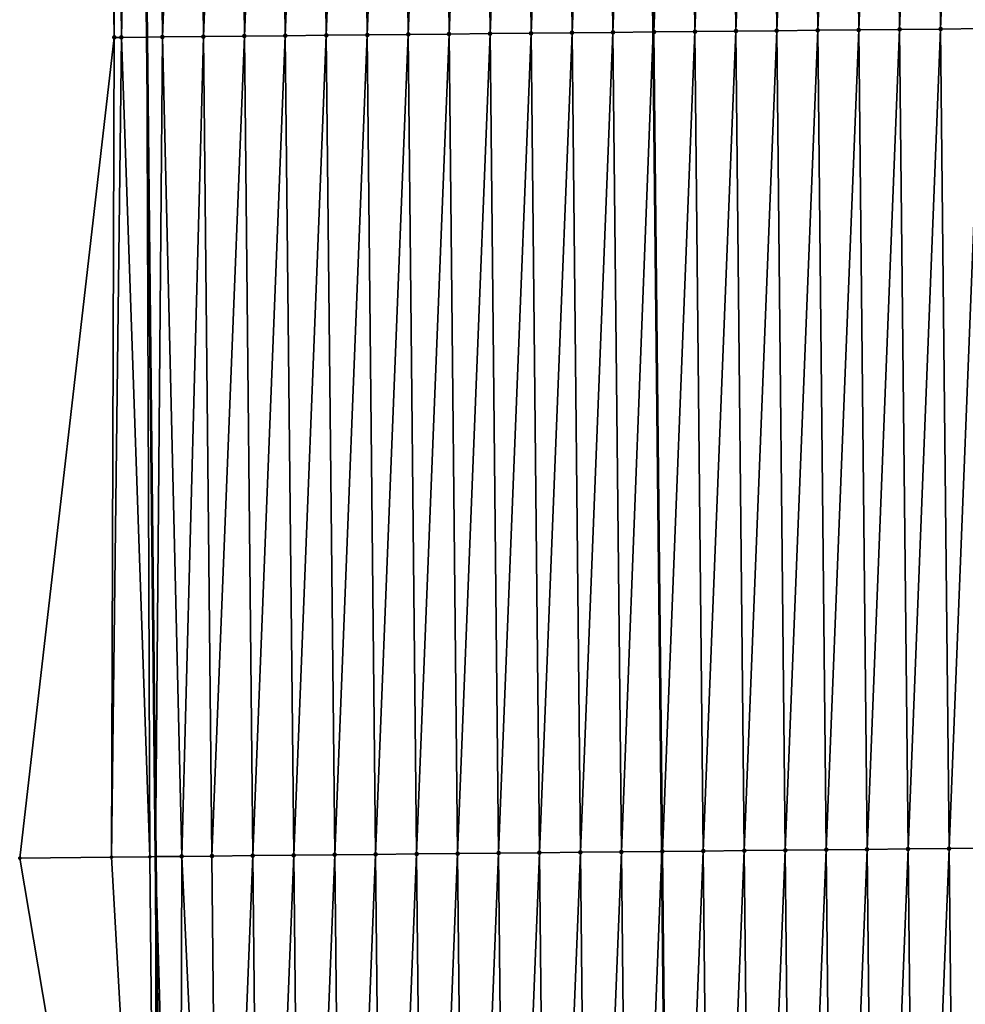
# Model space of a CAD drawing. Header units: feet. Extents: x 2007189 to 2022806, y 818621 to 837694.
# Tile 456 of 656: x 2011339 to 2011362, y 830203 to 830227. Entities that reach past the tile are written whole.
import ezdxf

# ---------------------------------------------------------------- set-up
doc = ezdxf.new("R2010")
doc.units = ezdxf.units.FT
doc.header["$MEASUREMENT"] = 0
for name, color, linetype, lineweight in [('EP_Travel Lane', 172, 'Continuous', 53), ('Road Shots', 141, 'Continuous', 100), ('Road X-Section', 40, 'Continuous', 13), ('STRIPING', 60, 'Continuous', 53)]:
    doc.layers.add(name, color=color, linetype=linetype, lineweight=lineweight)
doc.layers.add('I-77-MM17-21_SB-Surface-Border', color=7, linetype='Continuous')
doc.layers.add('I-77-MM17-21_SB-Surface-TIN', color=7, linetype='Continuous')

msp = doc.modelspace()

# ---------------------------------------------------------------- linework, layer by layer
at = {"layer": 'EP_Travel Lane'}
msp.add_polyline3d([(2011340.227529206, 830406.8676000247, 325.2224707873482), (2011340.450823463, 830386.8691513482, 325.1114303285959), (2011340.674118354, 830366.8706457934, 325.0096742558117), (2011340.897411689, 830346.8722796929, 324.8851127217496), (2011341.120705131, 830326.8739039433, 324.7621290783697), (2011341.343999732, 830306.8754244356, 324.6561135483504), (2011341.567292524, 830286.8771069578, 324.5236002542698), (2011341.78902389, 830266.8934362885, 324.3951803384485), (2011342.004806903, 830246.8950645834, 324.256901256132), (2011342.22059066, 830226.8966239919, 324.1304092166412), (2011342.436376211, 830206.8980170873, 324.0323746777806), (2011342.652159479, 830186.8996218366, 323.8981422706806), (2011342.867944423, 830166.9010711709, 323.7904847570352), (2011343.083727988, 830146.9026483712, 323.6609483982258), (2011343.299511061, 830126.9042711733, 323.5235737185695), (2011343.515294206, 830106.9058872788, 323.3873981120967), (2011343.73107931, 830086.9073217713, 323.2822802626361), (2011343.951006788, 830066.8759499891, 323.1487071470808), (2011344.186968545, 830046.8779336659, 322.9936721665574), (2011344.42293212, 830026.8797631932, 322.8613588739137)], dxfattribs=at)
at = {"layer": 'I-77-MM17-21_SB-Surface-Border', "color": 3, "linetype": 'Continuous', "lineweight": -3}
msp.add_polyline3d([(2011342.745049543, 830026.8602885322, 322.8137895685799), (2011342.829356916, 830046.8621758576, 322.955245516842), (2011341.80289717, 830066.8510461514, 323.0835925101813), (2011340.855866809, 830086.878219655, 323.1954967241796), (2011340.971815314, 830106.8801339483, 323.3121554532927), (2011340.88171645, 830126.8798059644, 323.4493887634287), (2011340.644631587, 830146.8779885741, 323.5825275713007), (2011339.649613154, 830166.8685183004, 323.6895490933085), (2011342.493276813, 830186.8980101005, 323.8939574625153), (2011339.118308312, 830206.8645138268, 323.9183118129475), (2011341.428929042, 830226.8886219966, 324.1046343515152), (2011341.160892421, 830246.8865378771, 324.2288343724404), (2011341.137888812, 830266.8868492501, 324.3749155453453), (2011340.217499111, 830286.8625787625, 324.4804474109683), (2011340.966799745, 830306.8713617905, 324.6445022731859), (2011339.727946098, 830326.858930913, 324.7147221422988), (2011339.344733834, 830346.8555821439, 324.8331276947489), (2011339.338541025, 830366.856292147, 324.9634541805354), (2011340.026566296, 830386.8645802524, 325.0986353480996), (2011340.0108394, 830406.8652652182, 325.215954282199)], dxfattribs=at)
at = {"layer": 'I-77-MM17-21_SB-Surface-TIN', "color": 128, "linetype": 'Continuous', "lineweight": -3}
for points in [[(2011360.602831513, 830227.084046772, 324.4520944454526), (2011361.396831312, 830247.0928177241, 324.5903125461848), (2011360.396883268, 830247.0826236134, 324.5726047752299)], [(2011360.602831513, 830227.084046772, 324.4520944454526), (2011361.602779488, 830227.0942475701, 324.468657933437), (2011361.396831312, 830247.0928177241, 324.5903125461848)], [(2011361.602779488, 830227.0942475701, 324.468657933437), (2011362.39677942, 830247.1030056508, 324.6090784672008), (2011361.396831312, 830247.0928177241, 324.5903125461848)], [(2011361.602779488, 830227.0942475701, 324.468657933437), (2011362.602727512, 830227.1044436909, 324.4860217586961), (2011362.39677942, 830247.1030056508, 324.6090784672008)], [(2011341.428929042, 830226.8886219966, 324.1046343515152), (2011341.397870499, 830246.8889288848, 324.2372908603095), (2011341.160892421, 830246.8865378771, 324.2288343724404)], [(2011341.60381838, 830226.8903874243, 324.1107265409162), (2011342.004806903, 830246.8950645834, 324.256901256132), (2011341.397870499, 830246.8889288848, 324.2372908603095)], [(2011341.60381838, 830226.8903874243, 324.1107265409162), (2011341.397870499, 830246.8889288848, 324.2372908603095), (2011341.428929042, 830226.8886219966, 324.1046343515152)], [(2011341.60381838, 830226.8903874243, 324.1107265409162), (2011342.22059066, 830226.8966239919, 324.1304092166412), (2011342.004806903, 830246.8950645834, 324.256901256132)], [(2011342.397819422, 830246.8990376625, 324.2695996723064), (2011342.004806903, 830246.8950645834, 324.256901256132), (2011342.22059066, 830226.8966239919, 324.1304092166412)], [(2011342.603767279, 830226.9004985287, 324.1426372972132), (2011342.397819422, 830246.8990376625, 324.2695996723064), (2011342.22059066, 830226.8966239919, 324.1304092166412)], [(2011342.603767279, 830226.9004985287, 324.1426372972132), (2011343.39776767, 830246.909211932, 324.2907024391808), (2011342.397819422, 830246.8990376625, 324.2695996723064)], [(2011342.603767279, 830226.9004985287, 324.1426372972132), (2011343.603715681, 830226.9106578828, 324.1662921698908), (2011343.39776767, 830246.909211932, 324.2907024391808)], [(2011343.603715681, 830226.9106578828, 324.1662921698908), (2011344.397715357, 830246.9194407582, 324.3024701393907), (2011343.39776767, 830246.909211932, 324.2907024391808)], [(2011343.603715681, 830226.9106578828, 324.1662921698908), (2011344.603663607, 830226.9208634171, 324.1820452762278), (2011344.397715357, 830246.9194407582, 324.3024701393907)], [(2011344.603663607, 830226.9208634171, 324.1820452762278), (2011345.397663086, 830246.9296654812, 324.3149399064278), (2011344.397715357, 830246.9194407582, 324.3024701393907)], [(2011344.603663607, 830226.9208634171, 324.1820452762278), (2011345.603611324, 830226.9310892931, 324.1943177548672), (2011345.397663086, 830246.9296654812, 324.3149399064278)], [(2011345.603611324, 830226.9310892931, 324.1943177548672), (2011346.397610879, 830246.939883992, 324.3284726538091), (2011345.397663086, 830246.9296654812, 324.3149399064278)], [(2011345.603611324, 830226.9310892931, 324.1943177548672), (2011346.603559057, 830226.9413136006, 324.2068586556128), (2011346.397610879, 830246.939883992, 324.3284726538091)], [(2011346.603559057, 830226.9413136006, 324.2068586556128), (2011347.397558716, 830246.9500981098, 324.342757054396), (2011346.397610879, 830246.939883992, 324.3284726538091)], [(2011346.603559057, 830226.9413136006, 324.2068586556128), (2011347.603506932, 830226.9515241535, 324.2217530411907), (2011347.397558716, 830246.9500981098, 324.342757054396)], [(2011347.603506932, 830226.9515241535, 324.2217530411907), (2011348.397506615, 830246.9603063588, 324.358045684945), (2011347.397558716, 830246.9500981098, 324.342757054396)], [(2011347.603506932, 830226.9515241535, 324.2217530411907), (2011348.603454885, 830226.9617271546, 324.2379396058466), (2011348.397506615, 830246.9603063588, 324.358045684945)], [(2011348.603454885, 830226.9617271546, 324.2379396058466), (2011349.397454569, 830246.9705092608, 324.3742491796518), (2011348.397506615, 830246.9603063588, 324.358045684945)], [(2011348.603454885, 830226.9617271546, 324.2379396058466), (2011349.603402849, 830226.9719290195, 324.2543205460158), (2011349.397454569, 830246.9705092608, 324.3742491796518)], [(2011349.603402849, 830226.9719290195, 324.2543205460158), (2011350.397402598, 830246.9807047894, 324.3917143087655), (2011349.397454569, 830246.9705092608, 324.3742491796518)], [(2011349.603402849, 830226.9719290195, 324.2543205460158), (2011350.60335081, 830226.9821311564, 324.2706549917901), (2011350.397402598, 830246.9807047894, 324.3917143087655)], [(2011350.60335081, 830226.9821311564, 324.2706549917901), (2011351.397350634, 830246.990899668, 324.4092906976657), (2011350.397402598, 830246.9807047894, 324.3917143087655)], [(2011350.60335081, 830226.9821311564, 324.2706549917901), (2011351.603298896, 830226.992321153, 324.2890666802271), (2011351.397350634, 830246.990899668, 324.4092906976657)], [(2011351.603298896, 830226.992321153, 324.2890666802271), (2011352.397298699, 830247.0010917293, 324.4273491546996), (2011351.397350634, 830246.990899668, 324.4092906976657)], [(2011351.603298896, 830226.992321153, 324.2890666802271), (2011352.603247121, 830227.0024976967, 324.3097803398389), (2011352.397298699, 830247.0010917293, 324.4273491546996)], [(2011352.603247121, 830227.0024976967, 324.3097803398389), (2011353.397246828, 830247.0112776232, 324.4464628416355), (2011352.397298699, 830247.0010917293, 324.4273491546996)], [(2011352.603247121, 830227.0024976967, 324.3097803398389), (2011353.60319539, 830227.0126700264, 324.3312149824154), (2011353.397246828, 830247.0112776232, 324.4464628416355)], [(2011353.60319539, 830227.0126700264, 324.3312149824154), (2011354.375497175, 830247.0212360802, 324.4662591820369), (2011353.397246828, 830247.0112776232, 324.4464628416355)], [(2011353.60319539, 830227.0126700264, 324.3312149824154), (2011354.584040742, 830227.0226566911, 324.3507574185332), (2011354.375497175, 830247.0212360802, 324.4662591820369)], [(2011354.397195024, 830247.0214569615, 324.466698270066), (2011354.375497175, 830247.0212360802, 324.4662591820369), (2011354.584040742, 830227.0226566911, 324.3507574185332)], [(2011354.603143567, 830227.0228511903, 324.3511380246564), (2011355.397143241, 830247.0316343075, 324.4872746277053), (2011354.397195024, 830247.0214569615, 324.466698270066)], [(2011354.603143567, 830227.0228511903, 324.3511380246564), (2011354.397195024, 830247.0214569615, 324.466698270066), (2011354.584040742, 830227.0226566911, 324.3507574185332)], [(2011354.603143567, 830227.0228511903, 324.3511380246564), (2011355.603091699, 830227.0330367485, 324.3703091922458), (2011355.397143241, 830247.0316343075, 324.4872746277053)], [(2011355.603091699, 830227.0330367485, 324.3703091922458), (2011356.39709133, 830247.0418240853, 324.5057237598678), (2011355.397143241, 830247.0316343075, 324.4872746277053)], [(2011355.603091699, 830227.0330367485, 324.3703091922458), (2011356.60303967, 830227.0432379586, 324.3868022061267), (2011356.39709133, 830247.0418240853, 324.5057237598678)], [(2011356.60303967, 830227.0432379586, 324.3868022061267), (2011357.397039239, 830247.0520312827, 324.5211923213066), (2011356.39709133, 830247.0418240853, 324.5057237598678)], [(2011356.60303967, 830227.0432379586, 324.3868022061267), (2011357.602987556, 830227.053447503, 324.4018691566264), (2011357.397039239, 830247.0520312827, 324.5211923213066)], [(2011357.602987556, 830227.053447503, 324.4018691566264), (2011358.39698721, 830247.0622325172, 324.5376811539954), (2011357.397039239, 830247.0520312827, 324.5211923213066)], [(2011357.602987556, 830227.053447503, 324.4018691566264), (2011358.602935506, 830227.0636506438, 324.4180318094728), (2011358.39698721, 830247.0622325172, 324.5376811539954)], [(2011358.602935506, 830227.0636506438, 324.4180318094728), (2011359.396935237, 830247.0724282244, 324.5551157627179), (2011358.39698721, 830247.0622325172, 324.5376811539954)], [(2011358.602935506, 830227.0636506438, 324.4180318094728), (2011359.602883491, 830227.0738505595, 324.4347463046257), (2011359.396935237, 830247.0724282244, 324.5551157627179)], [(2011359.602883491, 830227.0738505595, 324.4347463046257), (2011360.396883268, 830247.0826236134, 324.5726047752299), (2011359.396935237, 830247.0724282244, 324.5551157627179)], [(2011359.602883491, 830227.0738505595, 324.4347463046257), (2011360.602831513, 830227.084046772, 324.4520944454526), (2011360.396883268, 830247.0826236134, 324.5726047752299)], [(2011343.075560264, 830206.9045457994, 324.041561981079), (2011343.603715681, 830226.9106578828, 324.1662921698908), (2011342.603767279, 830226.9004985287, 324.1426372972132)], [(2011343.075560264, 830206.9045457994, 324.041561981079), (2011343.809664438, 830206.912031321, 324.054289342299), (2011343.603715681, 830226.9106578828, 324.1662921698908)], [(2011343.809664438, 830206.912031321, 324.054289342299), (2011344.603663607, 830226.9208634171, 324.1820452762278), (2011343.603715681, 830226.9106578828, 324.1662921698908)], [(2011343.809664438, 830206.912031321, 324.054289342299), (2011344.809612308, 830206.9222422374, 324.0691215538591), (2011344.603663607, 830226.9208634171, 324.1820452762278)], [(2011344.809612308, 830206.9222422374, 324.0691215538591), (2011345.603611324, 830226.9310892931, 324.1943177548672), (2011344.603663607, 830226.9208634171, 324.1820452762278)], [(2011344.809612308, 830206.9222422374, 324.0691215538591), (2011345.809560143, 830206.9324566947, 324.0833478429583), (2011345.603611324, 830226.9310892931, 324.1943177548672)], [(2011345.809560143, 830206.9324566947, 324.0833478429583), (2011346.603559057, 830226.9413136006, 324.2068586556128), (2011345.603611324, 830226.9310892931, 324.1943177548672)], [(2011345.809560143, 830206.9324566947, 324.0833478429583), (2011346.809507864, 830206.9426822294, 324.0956787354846), (2011346.603559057, 830226.9413136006, 324.2068586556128)], [(2011346.809507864, 830206.9426822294, 324.0956787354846), (2011347.603506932, 830226.9515241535, 324.2217530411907), (2011346.603559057, 830226.9413136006, 324.2068586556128)], [(2011346.809507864, 830206.9426822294, 324.0956787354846), (2011347.809455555, 830206.9529105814, 324.1075275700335), (2011347.603506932, 830226.9515241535, 324.2217530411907)], [(2011347.809455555, 830206.9529105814, 324.1075275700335), (2011348.603454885, 830226.9617271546, 324.2379396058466), (2011347.603506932, 830226.9515241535, 324.2217530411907)], [(2011347.809455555, 830206.9529105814, 324.1075275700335), (2011348.80940348, 830206.9631162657, 324.1232550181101), (2011348.603454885, 830226.9617271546, 324.2379396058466)], [(2011348.80940348, 830206.9631162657, 324.1232550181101), (2011349.603402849, 830226.9719290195, 324.2543205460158), (2011348.603454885, 830226.9617271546, 324.2379396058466)], [(2011348.80940348, 830206.9631162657, 324.1232550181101), (2011349.809351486, 830206.9733141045, 324.1403248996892), (2011349.603402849, 830226.9719290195, 324.2543205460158)], [(2011349.809351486, 830206.9733141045, 324.1403248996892), (2011350.60335081, 830226.9821311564, 324.2706549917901), (2011349.603402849, 830226.9719290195, 324.2543205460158)], [(2011349.809351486, 830206.9733141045, 324.1403248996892), (2011350.809299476, 830206.9835133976, 324.1571459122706), (2011350.60335081, 830226.9821311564, 324.2706549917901)], [(2011350.809299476, 830206.9835133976, 324.1571459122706), (2011351.603298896, 830226.992321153, 324.2890666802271), (2011350.60335081, 830226.9821311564, 324.2706549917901)], [(2011350.809299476, 830206.9835133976, 324.1571459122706), (2011351.8092475, 830206.9937095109, 324.1745110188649), (2011351.603298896, 830226.992321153, 324.2890666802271)], [(2011351.8092475, 830206.9937095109, 324.1745110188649), (2011352.603247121, 830227.0024976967, 324.3097803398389), (2011351.603298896, 830226.992321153, 324.2890666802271)], [(2011351.8092475, 830206.9937095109, 324.1745110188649), (2011352.80919557, 830207.0039010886, 324.1926521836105), (2011352.603247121, 830227.0024976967, 324.3097803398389)], [(2011352.80919557, 830207.0039010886, 324.1926521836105), (2011353.60319539, 830227.0126700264, 324.3312149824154), (2011352.603247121, 830227.0024976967, 324.3097803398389)], [(2011352.80919557, 830207.0039010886, 324.1926521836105), (2011353.809143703, 830207.0140865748, 324.2118356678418), (2011353.60319539, 830227.0126700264, 324.3312149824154)], [(2011353.809143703, 830207.0140865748, 324.2118356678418), (2011354.584040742, 830227.0226566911, 324.3507574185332), (2011353.60319539, 830227.0126700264, 324.3312149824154)], [(2011353.809143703, 830207.0140865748, 324.2118356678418), (2011354.792584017, 830207.0241052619, 324.2304715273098), (2011354.584040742, 830227.0226566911, 324.3507574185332)], [(2011354.603143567, 830227.0228511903, 324.3511380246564), (2011354.584040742, 830227.0226566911, 324.3507574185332), (2011354.792584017, 830207.0241052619, 324.2304715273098)], [(2011354.809091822, 830207.0242734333, 324.2307843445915), (2011355.603091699, 830227.0330367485, 324.3703091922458), (2011354.603143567, 830227.0228511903, 324.3511380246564)], [(2011354.809091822, 830207.0242734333, 324.2307843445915), (2011354.603143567, 830227.0228511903, 324.3511380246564), (2011354.792584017, 830207.0241052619, 324.2304715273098)], [(2011354.809091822, 830207.0242734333, 324.2307843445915), (2011355.809039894, 830207.0344647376, 324.2489722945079), (2011355.603091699, 830227.0330367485, 324.3703091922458)], [(2011355.809039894, 830207.0344647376, 324.2489722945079), (2011356.60303967, 830227.0432379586, 324.3868022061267), (2011355.603091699, 830227.0330367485, 324.3703091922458)], [(2011355.809039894, 830207.0344647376, 324.2489722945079), (2011356.808987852, 830207.0446672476, 324.2652429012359), (2011356.60303967, 830227.0432379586, 324.3868022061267)], [(2011356.808987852, 830207.0446672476, 324.2652429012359), (2011357.602987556, 830227.053447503, 324.4018691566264), (2011356.60303967, 830227.0432379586, 324.3868022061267)], [(2011356.808987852, 830207.0446672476, 324.2652429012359), (2011357.808935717, 830207.0548787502, 324.2799747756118), (2011357.602987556, 830227.053447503, 324.4018691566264)], [(2011357.808935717, 830207.0548787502, 324.2799747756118), (2011358.602935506, 830227.0636506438, 324.4180318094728), (2011357.602987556, 830227.053447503, 324.4018691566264)], [(2011357.808935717, 830207.0548787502, 324.2799747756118), (2011358.808883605, 830207.0650880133, 324.2950898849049), (2011358.602935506, 830227.0636506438, 324.4180318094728)], [(2011358.808883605, 830207.0650880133, 324.2950898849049), (2011359.602883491, 830227.0738505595, 324.4347463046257), (2011358.602935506, 830227.0636506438, 324.4180318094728)], [(2011358.808883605, 830207.0650880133, 324.2950898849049), (2011359.808831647, 830207.0752823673, 324.312755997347), (2011359.602883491, 830227.0738505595, 324.4347463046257)], [(2011359.808831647, 830207.0752823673, 324.312755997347), (2011360.602831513, 830227.084046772, 324.4520944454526), (2011359.602883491, 830227.0738505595, 324.4347463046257)], [(2011359.808831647, 830207.0752823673, 324.312755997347), (2011360.808779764, 830207.0854693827, 324.3316778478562), (2011360.602831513, 830227.084046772, 324.4520944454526)], [(2011360.808779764, 830207.0854693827, 324.3316778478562), (2011361.602779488, 830227.0942475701, 324.468657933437), (2011360.602831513, 830227.084046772, 324.4520944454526)], [(2011360.808779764, 830207.0854693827, 324.3316778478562), (2011361.808727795, 830207.0956646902, 324.3491808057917), (2011361.602779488, 830227.0942475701, 324.468657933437)], [(2011361.808727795, 830207.0956646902, 324.3491808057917), (2011362.602727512, 830227.1044436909, 324.4860217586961), (2011361.602779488, 830227.0942475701, 324.468657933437)], [(2011361.808727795, 830207.0956646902, 324.3491808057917), (2011362.808675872, 830207.10585568, 324.3674226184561), (2011362.602727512, 830227.1044436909, 324.4860217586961)], [(2011341.359980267, 830206.8871155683, 324.0010032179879), (2011341.428929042, 830226.8886219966, 324.1046343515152), (2011339.118308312, 830206.8645138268, 323.9183118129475)], [(2011342.293019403, 830206.8965528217, 324.0303141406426), (2011341.60381838, 830226.8903874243, 324.1107265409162), (2011341.359980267, 830206.8871155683, 324.0010032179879)], [(2011341.359980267, 830206.8871155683, 324.0010032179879), (2011341.60381838, 830226.8903874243, 324.1107265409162), (2011341.428929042, 830226.8886219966, 324.1046343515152)], [(2011342.293019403, 830206.8965528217, 324.0303141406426), (2011342.22059066, 830226.8966239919, 324.1304092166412), (2011341.60381838, 830226.8903874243, 324.1107265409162)], [(2011342.603767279, 830226.9004985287, 324.1426372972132), (2011342.22059066, 830226.8966239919, 324.1304092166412), (2011342.436376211, 830206.8980170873, 324.0323746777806)], [(2011342.293019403, 830206.8965528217, 324.0303141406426), (2011342.436376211, 830206.8980170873, 324.0323746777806), (2011342.22059066, 830226.8966239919, 324.1304092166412)], [(2011343.075560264, 830206.9045457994, 324.041561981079), (2011342.603767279, 830226.9004985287, 324.1426372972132), (2011342.436376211, 830206.8980170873, 324.0323746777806)], [(2011347.809455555, 830206.9529105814, 324.1075275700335), (2011348.015404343, 830186.9542809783, 323.9960586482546), (2011348.80940348, 830206.9631162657, 324.1232550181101)], [(2011348.80940348, 830206.9631162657, 324.1232550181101), (2011348.015404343, 830186.9542809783, 323.9960586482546), (2011349.015352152, 830186.9644979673, 324.0098509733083)], [(2011348.80940348, 830206.9631162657, 324.1232550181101), (2011349.015352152, 830186.9644979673, 324.0098509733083), (2011349.809351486, 830206.9733141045, 324.1403248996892)], [(2011349.809351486, 830206.9733141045, 324.1403248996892), (2011349.015352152, 830186.9644979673, 324.0098509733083), (2011350.015300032, 830186.9747079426, 324.0248434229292)], [(2011349.809351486, 830206.9733141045, 324.1403248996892), (2011350.015300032, 830186.9747079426, 324.0248434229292), (2011350.809299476, 830206.9835133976, 324.1571459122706)], [(2011350.809299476, 830206.9835133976, 324.1571459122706), (2011350.015300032, 830186.9747079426, 324.0248434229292), (2011351.015248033, 830186.9849062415, 324.0418337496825)], [(2011350.809299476, 830206.9835133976, 324.1571459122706), (2011351.015248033, 830186.9849062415, 324.0418337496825), (2011351.8092475, 830206.9937095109, 324.1745110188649)], [(2011351.8092475, 830206.9937095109, 324.1745110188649), (2011351.015248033, 830186.9849062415, 324.0418337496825), (2011352.015196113, 830186.9950968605, 324.0601381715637)], [(2011351.8092475, 830206.9937095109, 324.1745110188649), (2011352.015196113, 830186.9950968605, 324.0601381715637), (2011352.80919557, 830207.0039010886, 324.1926521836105)], [(2011352.80919557, 830207.0039010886, 324.1926521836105), (2011352.015196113, 830186.9950968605, 324.0601381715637), (2011353.015144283, 830187.0052788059, 324.0799267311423)], [(2011352.80919557, 830207.0039010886, 324.1926521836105), (2011353.015144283, 830187.0052788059, 324.0799267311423), (2011353.809143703, 830207.0140865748, 324.2118356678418)], [(2011353.809143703, 830207.0140865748, 324.2118356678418), (2011353.015144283, 830187.0052788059, 324.0799267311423), (2011354.015092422, 830187.0154636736, 324.0992152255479)], [(2011353.809143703, 830207.0140865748, 324.2118356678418), (2011354.015092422, 830187.0154636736, 324.0992152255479), (2011354.792584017, 830207.0241052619, 324.2304715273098)], [(2011354.015092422, 830187.0154636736, 324.0992152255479), (2011355.001127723, 830187.0255125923, 324.1172501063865), (2011354.792584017, 830207.0241052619, 324.2304715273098)], [(2011354.809091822, 830207.0242734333, 324.2307843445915), (2011354.792584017, 830207.0241052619, 324.2304715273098), (2011355.001127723, 830187.0255125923, 324.1172501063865)], [(2011354.809091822, 830207.0242734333, 324.2307843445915), (2011355.015040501, 830187.0256543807, 324.1175045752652), (2011355.809039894, 830207.0344647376, 324.2489722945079)], [(2011354.809091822, 830207.0242734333, 324.2307843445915), (2011355.001127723, 830187.0255125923, 324.1172501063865), (2011355.015040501, 830187.0256543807, 324.1175045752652)], [(2011355.809039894, 830207.0344647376, 324.2489722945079), (2011355.015040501, 830187.0256543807, 324.1175045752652), (2011356.014988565, 830187.035846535, 324.1355462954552)], [(2011355.809039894, 830207.0344647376, 324.2489722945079), (2011356.014988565, 830187.035846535, 324.1355462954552), (2011356.808987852, 830207.0446672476, 324.2652429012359)], [(2011356.808987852, 830207.0446672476, 324.2652429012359), (2011356.014988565, 830187.035846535, 324.1355462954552), (2011357.014936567, 830187.0460447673, 324.1525480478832)], [(2011356.808987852, 830207.0446672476, 324.2652429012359), (2011357.014936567, 830187.0460447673, 324.1525480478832), (2011357.808935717, 830207.0548787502, 324.2799747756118)], [(2011357.808935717, 830207.0548787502, 324.2799747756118), (2011357.014936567, 830187.0460447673, 324.1525480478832), (2011358.014884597, 830187.056240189, 324.1700306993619)], [(2011357.808935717, 830207.0548787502, 324.2799747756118), (2011358.014884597, 830187.056240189, 324.1700306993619), (2011358.808883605, 830207.0650880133, 324.2950898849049)], [(2011358.808883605, 830207.0650880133, 324.2950898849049), (2011358.014884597, 830187.056240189, 324.1700306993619), (2011359.014832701, 830187.0664284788, 324.1887336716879)], [(2011358.808883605, 830207.0650880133, 324.2950898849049), (2011359.014832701, 830187.0664284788, 324.1887336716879), (2011359.808831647, 830207.0752823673, 324.312755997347)], [(2011359.808831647, 830207.0752823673, 324.312755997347), (2011359.014832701, 830187.0664284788, 324.1887336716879), (2011360.014780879, 830187.0766096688, 324.2086514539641)], [(2011359.808831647, 830207.0752823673, 324.312755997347), (2011360.014780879, 830187.0766096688, 324.2086514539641), (2011360.808779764, 830207.0854693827, 324.3316778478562)], [(2011360.808779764, 830207.0854693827, 324.3316778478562), (2011360.014780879, 830187.0766096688, 324.2086514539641), (2011361.014729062, 830187.0867902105, 324.2286801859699)], [(2011360.808779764, 830207.0854693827, 324.3316778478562), (2011361.014729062, 830187.0867902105, 324.2286801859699), (2011361.808727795, 830207.0956646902, 324.3491808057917)], [(2011361.808727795, 830207.0956646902, 324.3491808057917), (2011361.014729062, 830187.0867902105, 324.2286801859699), (2011362.014677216, 830187.0969736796, 324.2482079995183)], [(2011361.808727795, 830207.0956646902, 324.3491808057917), (2011362.014677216, 830187.0969736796, 324.2482079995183), (2011362.808675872, 830207.10585568, 324.3674226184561)], [(2011362.808675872, 830207.10585568, 324.3674226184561), (2011362.014677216, 830187.0969736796, 324.2482079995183), (2011363.014625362, 830187.1071578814, 324.2676104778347)], [(2011341.359980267, 830206.8871155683, 324.0010032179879), (2011339.118308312, 830206.8645138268, 323.9183118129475), (2011342.493276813, 830186.8980101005, 323.8939574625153)], [(2011342.293019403, 830206.8965528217, 324.0303141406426), (2011341.359980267, 830206.8871155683, 324.0010032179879), (2011342.493276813, 830186.8980101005, 323.8939574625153)], [(2011342.293019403, 830206.8965528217, 324.0303141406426), (2011342.493276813, 830186.8980101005, 323.8939574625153), (2011342.436376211, 830206.8980170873, 324.0323746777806)], [(2011343.075560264, 830206.9045457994, 324.041561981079), (2011342.436376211, 830206.8980170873, 324.0323746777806), (2011343.015664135, 830186.903309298, 323.9077166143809)], [(2011343.015664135, 830186.903309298, 323.9077166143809), (2011342.436376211, 830206.8980170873, 324.0323746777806), (2011342.652159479, 830186.8996218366, 323.8981422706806)], [(2011342.493276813, 830186.8980101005, 323.8939574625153), (2011342.652159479, 830186.8996218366, 323.8981422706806), (2011342.436376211, 830206.8980170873, 324.0323746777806)], [(2011343.075560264, 830206.9045457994, 324.041561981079), (2011343.015664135, 830186.903309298, 323.9077166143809), (2011344.015612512, 830186.9134710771, 323.9309557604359)], [(2011343.075560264, 830206.9045457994, 324.041561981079), (2011344.015612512, 830186.9134710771, 323.9309557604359), (2011343.809664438, 830206.912031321, 324.054289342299)], [(2011343.809664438, 830206.912031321, 324.054289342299), (2011344.015612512, 830186.9134710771, 323.9309557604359), (2011344.809612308, 830206.9222422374, 324.0691215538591)], [(2011344.809612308, 830206.9222422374, 324.0691215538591), (2011344.015612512, 830186.9134710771, 323.9309557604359), (2011345.01556062, 830186.9236589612, 323.9497281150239)], [(2011344.809612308, 830206.9222422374, 324.0691215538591), (2011345.01556062, 830186.9236589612, 323.9497281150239), (2011345.809560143, 830206.9324566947, 324.0833478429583)], [(2011345.809560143, 830206.9324566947, 324.0833478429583), (2011345.01556062, 830186.9236589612, 323.9497281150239), (2011346.015508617, 830186.9338576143, 323.9666578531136)], [(2011345.809560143, 830206.9324566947, 324.0833478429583), (2011346.015508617, 830186.9338576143, 323.9666578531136), (2011346.809507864, 830206.9426822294, 324.0956787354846)], [(2011346.809507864, 830206.9426822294, 324.0956787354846), (2011346.015508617, 830186.9338576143, 323.9666578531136), (2011347.015456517, 830186.9440656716, 323.9819784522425)], [(2011346.809507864, 830206.9426822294, 324.0956787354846), (2011347.015456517, 830186.9440656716, 323.9819784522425), (2011347.809455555, 830206.9529105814, 324.1075275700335)], [(2011347.809455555, 830206.9529105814, 324.1075275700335), (2011347.015456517, 830186.9440656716, 323.9819784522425), (2011348.015404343, 830186.9542809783, 323.9960586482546)]]:
    msp.add_3dface(points, dxfattribs=at)
at = {"layer": 'Road Shots', "lineweight": 100}
for p in [(2011343.603715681, 830226.9106578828, 324.1662921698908), (2011344.603663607, 830226.9208634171, 324.1820452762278), (2011345.603611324, 830226.9310892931, 324.1943177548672), (2011346.603559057, 830226.9413136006, 324.2068586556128), (2011347.603506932, 830226.9515241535, 324.2217530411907), (2011348.603454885, 830226.9617271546, 324.2379396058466), (2011349.603402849, 830226.9719290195, 324.2543205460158), (2011350.60335081, 830226.9821311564, 324.2706549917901), (2011351.603298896, 830226.992321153, 324.2890666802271), (2011352.603247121, 830227.0024976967, 324.3097803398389), (2011353.60319539, 830227.0126700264, 324.3312149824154), (2011354.603143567, 830227.0228511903, 324.3511380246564), (2011355.603091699, 830227.0330367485, 324.3703091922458), (2011356.60303967, 830227.0432379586, 324.3868022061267), (2011357.602987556, 830227.053447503, 324.4018691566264), (2011358.602935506, 830227.0636506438, 324.4180318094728), (2011359.602883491, 830227.0738505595, 324.4347463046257), (2011360.602831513, 830227.084046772, 324.4520944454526), (2011361.602779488, 830227.0942475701, 324.468657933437), (2011341.428929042, 830226.8886219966, 324.1046343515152), (2011341.60381838, 830226.8903874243, 324.1107265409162), (2011342.603767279, 830226.9004985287, 324.1426372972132), (2011348.80940348, 830206.9631162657, 324.1232550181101), (2011349.809351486, 830206.9733141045, 324.1403248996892), (2011350.809299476, 830206.9835133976, 324.1571459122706), (2011351.8092475, 830206.9937095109, 324.1745110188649), (2011352.80919557, 830207.0039010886, 324.1926521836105), (2011353.809143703, 830207.0140865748, 324.2118356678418), (2011354.809091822, 830207.0242734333, 324.2307843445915), (2011355.809039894, 830207.0344647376, 324.2489722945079), (2011356.808987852, 830207.0446672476, 324.2652429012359), (2011357.808935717, 830207.0548787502, 324.2799747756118), (2011358.808883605, 830207.0650880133, 324.2950898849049), (2011359.808831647, 830207.0752823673, 324.312755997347), (2011360.808779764, 830207.0854693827, 324.3316778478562), (2011361.808727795, 830207.0956646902, 324.3491808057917), (2011343.075560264, 830206.9045457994, 324.041561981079), (2011343.809664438, 830206.912031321, 324.054289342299), (2011344.809612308, 830206.9222422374, 324.0691215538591), (2011345.809560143, 830206.9324566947, 324.0833478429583), (2011346.809507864, 830206.9426822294, 324.0956787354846), (2011347.809455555, 830206.9529105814, 324.1075275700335)]:
    msp.add_point(p, dxfattribs=at)
at = {"layer": 'Road Shots', "lineweight": 70}
for p in [(2011339.118308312, 830206.8645138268, 323.9183118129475), (2011341.359980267, 830206.8871155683, 324.0010032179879), (2011342.293019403, 830206.8965528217, 324.0303141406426)]:
    msp.add_point(p, dxfattribs=at)
at = {"layer": 'Road X-Section', "extrusion": (-0.01029742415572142, 0.9999298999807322, 0.005844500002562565), "elevation": 809458.9481149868, "flags": 128}
msp.add_lwpolyline([(-2019826.303541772, -4406.737965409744), (-2019825.303541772, -4406.701673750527), (-2019824.303541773, -4406.663982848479), (-2019823.303541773, -4406.631643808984), (-2019822.303541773, -4406.604761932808), (-2019821.303541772, -4406.582723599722), (-2019820.303541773, -4406.560141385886), (-2019819.303541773, -4406.535944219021), (-2019818.303541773, -4406.522259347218), (-2019817.303541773, -4406.511805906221), (-2019816.303541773, -4406.501516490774), (-2019815.303541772, -4406.49393601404), (-2019814.303541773, -4406.483425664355), (-2019813.303541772, -4406.473564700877), (-2019812.303541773, -4406.461474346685), (-2019811.303541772, -4406.445270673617), (-2019810.303541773, -4406.43000116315), (-2019809.303541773, -4406.421890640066), (-2019808.878453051, -4406.421183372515), (-2019808.762072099, -4406.421345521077), (-2019808.303541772, -4406.423396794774), (-2019807.810738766, -4406.428731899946), (-2019807.303541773, -4406.436326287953), (-2019806.303541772, -4406.453773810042), (-2019805.303541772, -4406.472061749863), (-2019804.303541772, -4406.489425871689), (-2019803.303541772, -4406.50598964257), (-2019802.303541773, -4406.523338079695), (-2019801.303541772, -4406.540052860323), (-2019800.303541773, -4406.556215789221), (-2019799.303541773, -4406.571282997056), (-2019798.303541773, -4406.587776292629), (-2019797.303541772, -4406.606947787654), (-2019796.303541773, -4406.626871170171), (-2019795.303541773, -4406.648306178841), (-2019794.303541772, -4406.669020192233), (-2019793.303541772, -4406.687432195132), (-2019792.303541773, -4406.703766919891), (-2019791.303541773, -4406.72014813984), (-2019790.303541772, -4406.736334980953), (-2019789.303541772, -4406.751229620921), (-2019788.303541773, -4406.763770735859), (-2019787.303541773, -4406.776043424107), (-2019786.303541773, -4406.791796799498), (-2019785.303541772, -4406.815452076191), (-2019784.303541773, -4406.847363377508), (-2019784.128643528, -4406.85345567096)], dxfattribs=at)
at = {"layer": 'Road X-Section', "extrusion": (-0.01029742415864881, 0.9999298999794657, 0.005844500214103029), "elevation": 809438.9481081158, "flags": 128}
msp.add_lwpolyline([(-2019781.611947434, -4406.923060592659), (-2019783.853733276, -4406.840367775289), (-2019784.786820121, -4406.811056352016), (-2019785.569401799, -4406.799808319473), (-2019786.303544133, -4406.787080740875), (-2019787.303544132, -4406.772248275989), (-2019788.303544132, -4406.75802174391), (-2019789.303544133, -4406.745690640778), (-2019790.303544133, -4406.733841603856), (-2019791.303544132, -4406.718113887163), (-2019792.303544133, -4406.701043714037), (-2019793.303544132, -4406.684222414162), (-2019794.303544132, -4406.666857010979), (-2019795.303544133, -4406.648715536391), (-2019796.303544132, -4406.629531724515), (-2019797.303544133, -4406.610582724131), (-2019798.303544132, -4406.592394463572), (-2019799.303544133, -4406.576123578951), (-2019800.303544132, -4406.561391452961), (-2019801.303544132, -4406.546276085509), (-2019802.303544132, -4406.528609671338), (-2019803.303544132, -4406.509687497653), (-2019804.303544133, -4406.492184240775), (-2019805.303544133, -4406.47394211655), (-2019806.303544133, -4406.453689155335), (-2019807.303544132, -4406.434963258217), (-2019807.935401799, -4406.425826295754), (-2019808.303544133, -4406.422172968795), (-2019808.779401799, -4406.419618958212), (-2019808.96235418, -4406.419473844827), (-2019809.303544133, -4406.42045135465), (-2019810.303544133, -4406.430493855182), (-2019811.303544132, -4406.444969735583), (-2019812.303544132, -4406.459497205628), (-2019813.303544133, -4406.472488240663), (-2019814.303544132, -4406.482851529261), (-2019815.303544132, -4406.490810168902), (-2019816.303544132, -4406.501032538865), (-2019817.303544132, -4406.510227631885), (-2019818.303544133, -4406.51784150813), (-2019819.303544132, -4406.528899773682), (-2019820.303544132, -4406.544644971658), (-2019821.303544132, -4406.565367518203), (-2019822.303544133, -4406.590773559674), (-2019823.303544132, -4406.618225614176), (-2019824.303544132, -4406.651172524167), (-2019825.303544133, -4406.687737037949), (-2019826.303544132, -4406.721100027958)], dxfattribs=at)
at = {"layer": 'STRIPING'}
msp.add_polyline3d([(2011352.668049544, 830407.0026232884, 325.4366507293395), (2011352.882342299, 830387.0039378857, 325.3481790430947), (2011353.096633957, 830367.0053548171, 325.2429645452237), (2011353.310923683, 830347.0069520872, 325.1082586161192), (2011353.525213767, 830327.0085159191, 324.9790209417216), (2011353.739504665, 830307.0100037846, 324.8622064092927), (2011353.953794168, 830287.0116218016, 324.724107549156), (2011354.166955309, 830267.0196522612, 324.6096870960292), (2011354.375497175, 830247.0212360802, 324.4662591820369), (2011354.584040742, 830227.0226566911, 324.3507574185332), (2011354.792584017, 830207.0241052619, 324.2304715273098), (2011355.001127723, 830187.0255125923, 324.1172501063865), (2011355.209669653, 830167.0270901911, 323.9748865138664), (2011355.418213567, 830147.0284775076, 323.8650816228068), (2011355.626757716, 830127.0298423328, 323.7591093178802), (2011355.835300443, 830107.0313434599, 323.6298385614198), (2011356.043845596, 830087.0326120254, 323.540352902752), (2011356.25761609, 830067.0194120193, 323.405856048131), (2011356.493578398, 830047.0212918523, 323.26611613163), (2011356.729541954, 830027.023065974, 323.1419544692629)], dxfattribs=at)

doc.saveas('drawing.dxf')
